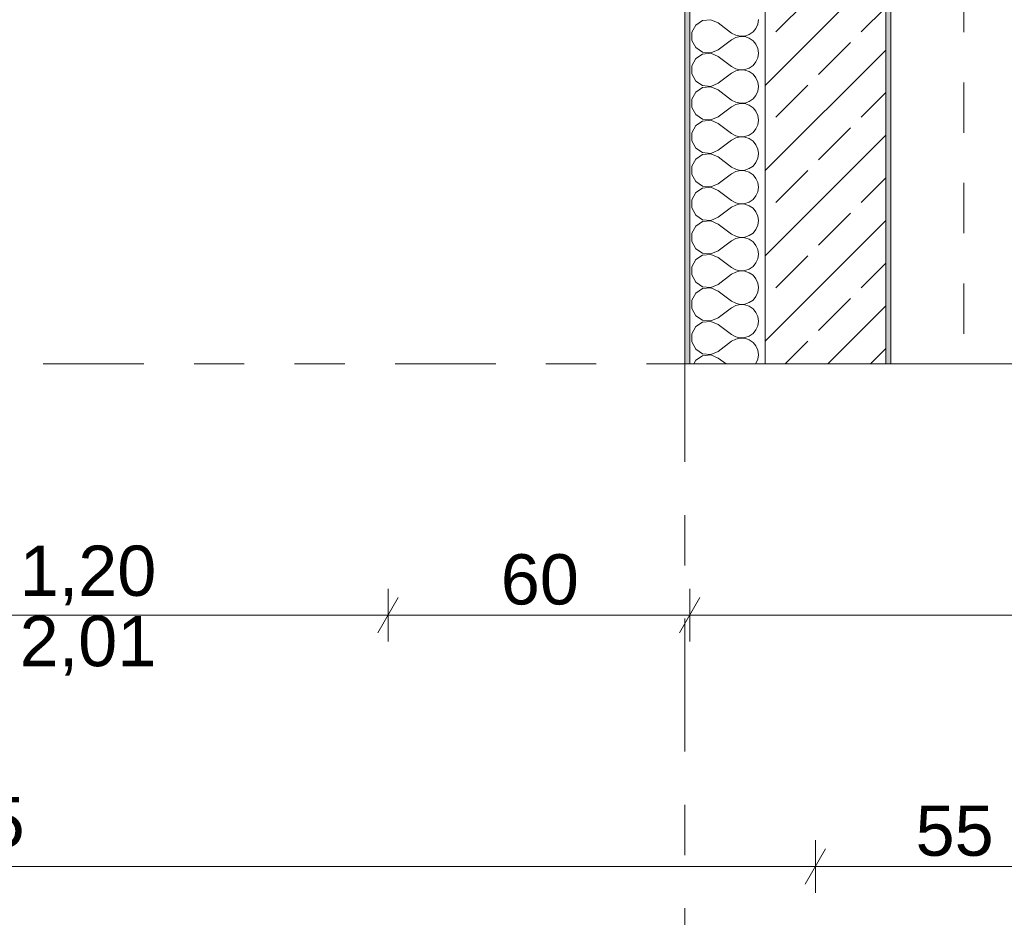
# Model space of a CAD drawing. Header units: metres. Extents: x -3.6 to 84.5, y -11 to 16.8.
# Tile 399 of 656: x 42.4 to 44.4, y -9.2 to -7.4. Entities that reach past the tile are written whole.
import ezdxf

# ---------------------------------------------------------------- set-up
doc = ezdxf.new("R2010")
doc.units = ezdxf.units.M
doc.header["$MEASUREMENT"] = 0
for name, pattern in [('+Baulinie', [0.37, 0.2, -0.05, 0.01, -0.05, 0.01, -0.05]), ('Strichlinie doppelt', [0.546806, 0.264583, -0.105833, 0.070556, -0.105833]), ('Untersicht', [0.1, 0.075, -0.025]), ('Wipeout_Contour', [1, 0, -1])]:
    doc.linetypes.add(name, pattern=pattern)
for name, color, linetype in [('152 - Bemaßung_ Beschriftung.Ausbau', 7, 'Continuous'), ('301 - Elemente.Linie', 7, 'Continuous'), ('451 - Universal.Achsen Raster', 7, 'Continuous'), ('603 - Struktur.Bodenplatte_ Decke Roh', 7, 'Continuous'), ('604 - Struktur.Wand Aussen', 7, 'Continuous')]:
    doc.layers.add(name, color=color, linetype=linetype)
doc.styles.add('ERSTELLTER_STIL_2', font='txt')
doc.dimstyles.new('ERSTELLTER_STIL__3', dxfattribs={"dimtxt": 0.1, "dimasz": 0.0532, "dimexe": 0.18, "dimexo": 0.0625, "dimgap": 0, "dimtad": 1, "dimtih": 1, "dimtoh": 1, "dimzin": 0, "dimdsep": 46, "dimtxsty": 'ERSTELLTER_STIL_2', "dimblk": 'ARROWHEAD_2', "dimblk1": 'ARROWHEAD_2', "dimblk2": 'ARROWHEAD_2', "dimcen": 0.09, "dimse1": 1, "dimse2": 1, "dimclrd": 7, "dimclre": 7, "dimclrt": 7, "dimazin": 0, "dimtfac": 1, "dimtdec": 4, "dimtmove": 0, "dimatfit": 3, "dimfxl": 1, "dimtolj": 1, "dimtzin": 0, "dimarcsym": 0})
doc.dimstyles.new('ERSTELLTER_STIL__4', dxfattribs={"dimtxt": 0.1, "dimasz": 0.0532, "dimexe": 0.18, "dimexo": 0.0625, "dimgap": 0, "dimtad": 1, "dimtih": 1, "dimtoh": 1, "dimzin": 0, "dimdsep": 46, "dimtxsty": 'ERSTELLTER_STIL_2', "dimblk": 'ARROWHEAD_2', "dimblk1": 'ARROWHEAD_2', "dimblk2": 'ARROWHEAD_2', "dimcen": 0.09, "dimse1": 1, "dimse2": 1, "dimclrd": 7, "dimclre": 7, "dimclrt": 7, "dimazin": 0, "dimtfac": 1, "dimtdec": 4, "dimtmove": 2, "dimatfit": 3, "dimfxl": 1, "dimtolj": 1, "dimtzin": 0, "dimarcsym": 0})

# ---------------------------------------------------------------- blocks, each defined once
blk = doc.blocks.new('*X221')
at = {"layer": '604 - Struktur.Wand Aussen', "color": 7, "linetype": 'Continuous', "lineweight": 5}
for p, q in [((43.7655, -7.4019), (43.752, -7.4109)), ((43.7817, -7.4004), (43.7655, -7.4019)), ((43.7967, -7.4067), (43.7817, -7.4004)), ((43.8754, -7.4091), (43.8767, -7.4)), ((43.752, -7.4109), (43.7443, -7.4252)), ((43.7967, -7.4067), (43.8233, -7.4267)), ((43.8658, -7.4246), (43.8717, -7.4175)), ((43.8717, -7.4175), (43.8754, -7.4091)), ((43.7443, -7.4252), (43.7443, -7.4414)), ((43.7443, -7.4414), (43.752, -7.4558)), ((43.7967, -7.46), (43.8233, -7.44)), ((43.8233, -7.4267), (43.8314, -7.4311)), ((43.8314, -7.4355), (43.8233, -7.44)), ((43.8314, -7.4311), (43.8403, -7.4332)), ((43.8403, -7.4335), (43.8314, -7.4355)), ((43.8403, -7.4332), (43.8495, -7.4327)), ((43.8495, -7.4339), (43.8403, -7.4335)), ((43.8495, -7.4327), (43.8582, -7.4298)), ((43.8582, -7.4368), (43.8495, -7.4339)), ((43.8582, -7.4298), (43.8658, -7.4246)), ((43.8658, -7.4421), (43.8582, -7.4368)), ((43.8717, -7.4491), (43.8658, -7.4421)), ((43.752, -7.4558), (43.7655, -7.4647)), ((43.7817, -7.4663), (43.7967, -7.46)), ((43.8754, -7.4575), (43.8717, -7.4491)), ((43.8767, -7.4667), (43.8754, -7.4575)), ((43.752, -7.4776), (43.7443, -7.4919)), ((43.7655, -7.4686), (43.752, -7.4776)), ((43.7655, -7.4647), (43.7817, -7.4663)), ((43.7817, -7.467), (43.7655, -7.4686)), ((43.7967, -7.4733), (43.7817, -7.467)), ((43.7967, -7.4733), (43.8233, -7.4933)), ((43.8717, -7.4842), (43.8754, -7.4758)), ((43.8754, -7.4758), (43.8767, -7.4667)), ((43.7443, -7.4919), (43.7443, -7.5081)), ((43.8233, -7.4933), (43.8314, -7.4978)), ((43.8314, -7.4978), (43.8403, -7.4999)), ((43.8403, -7.5001), (43.8314, -7.5022)), ((43.8403, -7.4999), (43.8495, -7.4994)), ((43.8495, -7.5006), (43.8403, -7.5001)), ((43.8495, -7.4994), (43.8582, -7.4965)), ((43.8582, -7.5035), (43.8495, -7.5006)), ((43.8582, -7.4965), (43.8658, -7.4913)), ((43.8658, -7.4913), (43.8717, -7.4842)), ((43.7443, -7.5081), (43.752, -7.5224)), ((43.7967, -7.5267), (43.8233, -7.5067)), ((43.8314, -7.5022), (43.8233, -7.5067)), ((43.8658, -7.5087), (43.8582, -7.5035)), ((43.8717, -7.5158), (43.8658, -7.5087)), ((43.8754, -7.5242), (43.8717, -7.5158)), ((43.752, -7.5224), (43.7655, -7.5314)), ((43.7655, -7.5352), (43.752, -7.5442)), ((43.7655, -7.5314), (43.7817, -7.5329)), ((43.7817, -7.5337), (43.7655, -7.5352)), ((43.7817, -7.5329), (43.7967, -7.5267)), ((43.7967, -7.54), (43.7817, -7.5337)), ((43.7967, -7.54), (43.8233, -7.56)), ((43.8767, -7.5333), (43.8754, -7.5242)), ((43.8754, -7.5424), (43.8767, -7.5333)), ((43.752, -7.5442), (43.7443, -7.5585)), ((43.7443, -7.5585), (43.7443, -7.5748)), ((43.8233, -7.56), (43.8314, -7.5644)), ((43.8582, -7.5631), (43.8658, -7.5579)), ((43.8658, -7.5579), (43.8717, -7.5508)), ((43.8717, -7.5508), (43.8754, -7.5424)), ((43.7443, -7.5748), (43.752, -7.5891)), ((43.7967, -7.5933), (43.8233, -7.5733)), ((43.8314, -7.5689), (43.8233, -7.5733)), ((43.8314, -7.5644), (43.8403, -7.5665)), ((43.8403, -7.5668), (43.8314, -7.5689)), ((43.8403, -7.5665), (43.8495, -7.5661)), ((43.8495, -7.5672), (43.8403, -7.5668)), ((43.8495, -7.5661), (43.8582, -7.5631)), ((43.8582, -7.5702), (43.8495, -7.5672)), ((43.8658, -7.5754), (43.8582, -7.5702)), ((43.8717, -7.5825), (43.8658, -7.5754)), ((43.752, -7.5891), (43.7655, -7.5981)), ((43.7655, -7.5981), (43.7817, -7.5996)), ((43.7817, -7.5996), (43.7967, -7.5933)), ((43.8754, -7.5909), (43.8717, -7.5825)), ((43.8767, -7.6), (43.8754, -7.5909)), ((43.752, -7.6109), (43.7443, -7.6252)), ((43.7655, -7.6019), (43.752, -7.6109)), ((43.7817, -7.6004), (43.7655, -7.6019)), ((43.7967, -7.6067), (43.7817, -7.6004)), ((43.7967, -7.6067), (43.8233, -7.6267)), ((43.8658, -7.6246), (43.8717, -7.6175)), ((43.8717, -7.6175), (43.8754, -7.6091)), ((43.8754, -7.6091), (43.8767, -7.6)), ((43.7443, -7.6252), (43.7443, -7.6414)), ((43.8233, -7.6267), (43.8314, -7.6311)), ((43.8314, -7.6355), (43.8233, -7.64)), ((43.8314, -7.6311), (43.8403, -7.6332)), ((43.8403, -7.6335), (43.8314, -7.6355)), ((43.8403, -7.6332), (43.8495, -7.6327)), ((43.8495, -7.6339), (43.8403, -7.6335)), ((43.8495, -7.6327), (43.8582, -7.6298)), ((43.8582, -7.6368), (43.8495, -7.6339)), ((43.8582, -7.6298), (43.8658, -7.6246)), ((43.8658, -7.6421), (43.8582, -7.6368)), ((43.7443, -7.6414), (43.752, -7.6558)), ((43.752, -7.6558), (43.7655, -7.6647)), ((43.7967, -7.66), (43.8233, -7.64)), ((43.8717, -7.6491), (43.8658, -7.6421)), ((43.8754, -7.6575), (43.8717, -7.6491)), ((43.8767, -7.6667), (43.8754, -7.6575)), ((43.7655, -7.6686), (43.752, -7.6776)), ((43.7655, -7.6647), (43.7817, -7.6663)), ((43.7817, -7.667), (43.7655, -7.6686)), ((43.7817, -7.6663), (43.7967, -7.66)), ((43.7967, -7.6733), (43.7817, -7.667)), ((43.7967, -7.6733), (43.8233, -7.6933)), ((43.8717, -7.6842), (43.8754, -7.6758)), ((43.8754, -7.6758), (43.8767, -7.6667)), ((43.752, -7.6776), (43.7443, -7.6919)), ((43.7443, -7.6919), (43.7443, -7.7081)), ((43.8233, -7.6933), (43.8314, -7.6978)), ((43.8495, -7.6994), (43.8582, -7.6965)), ((43.8582, -7.6965), (43.8658, -7.6913)), ((43.8658, -7.6913), (43.8717, -7.6842)), ((43.7443, -7.7081), (43.752, -7.7224)), ((43.7967, -7.7267), (43.8233, -7.7067)), ((43.8314, -7.7022), (43.8233, -7.7067)), ((43.8314, -7.6978), (43.8403, -7.6999)), ((43.8403, -7.7001), (43.8314, -7.7022)), ((43.8403, -7.6999), (43.8495, -7.6994)), ((43.8495, -7.7006), (43.8403, -7.7001)), ((43.8582, -7.7035), (43.8495, -7.7006)), ((43.8658, -7.7087), (43.8582, -7.7035)), ((43.8717, -7.7158), (43.8658, -7.7087)), ((43.8754, -7.7242), (43.8717, -7.7158)), ((43.752, -7.7224), (43.7655, -7.7314)), ((43.7655, -7.7352), (43.752, -7.7442)), ((43.7655, -7.7314), (43.7817, -7.7329)), ((43.7817, -7.7337), (43.7655, -7.7352)), ((43.7817, -7.7329), (43.7967, -7.7267)), ((43.7967, -7.74), (43.7817, -7.7337)), ((43.8767, -7.7333), (43.8754, -7.7242)), ((43.8754, -7.7424), (43.8767, -7.7333)), ((43.752, -7.7442), (43.7443, -7.7585)), ((43.7967, -7.74), (43.8233, -7.76)), ((43.8658, -7.7579), (43.8717, -7.7508)), ((43.8717, -7.7508), (43.8754, -7.7424)), ((43.7443, -7.7585), (43.7443, -7.7748)), ((43.7443, -7.7748), (43.752, -7.7891)), ((43.7967, -7.7933), (43.8233, -7.7733)), ((43.8233, -7.76), (43.8314, -7.7644)), ((43.8314, -7.7689), (43.8233, -7.7733)), ((43.8314, -7.7644), (43.8403, -7.7665)), ((43.8403, -7.7668), (43.8314, -7.7689)), ((43.8403, -7.7665), (43.8495, -7.7661)), ((43.8495, -7.7672), (43.8403, -7.7668)), ((43.8495, -7.7661), (43.8582, -7.7631)), ((43.8582, -7.7702), (43.8495, -7.7672)), ((43.8582, -7.7631), (43.8658, -7.7579)), ((43.8658, -7.7754), (43.8582, -7.7702)), ((43.8717, -7.7825), (43.8658, -7.7754)), ((43.752, -7.7891), (43.7655, -7.7981)), ((43.7817, -7.7996), (43.7967, -7.7933)), ((43.8754, -7.7909), (43.8717, -7.7825)), ((43.8767, -7.8), (43.8754, -7.7909)), ((43.752, -7.8109), (43.7443, -7.8252)), ((43.7655, -7.8019), (43.752, -7.8109)), ((43.7655, -7.7981), (43.7817, -7.7996)), ((43.7817, -7.8004), (43.7655, -7.8019)), ((43.7967, -7.8067), (43.7817, -7.8004)), ((43.7967, -7.8067), (43.8233, -7.8267)), ((43.8717, -7.8175), (43.8754, -7.8091)), ((43.8754, -7.8091), (43.8767, -7.8)), ((43.7443, -7.8252), (43.7443, -7.8414)), ((43.8233, -7.8267), (43.8314, -7.8311)), ((43.8314, -7.8311), (43.8403, -7.8332)), ((43.8403, -7.8335), (43.8314, -7.8355)), ((43.8403, -7.8332), (43.8495, -7.8327)), ((43.8495, -7.8339), (43.8403, -7.8335)), ((43.8495, -7.8327), (43.8582, -7.8298)), ((43.8582, -7.8368), (43.8495, -7.8339)), ((43.8582, -7.8298), (43.8658, -7.8246)), ((43.8658, -7.8246), (43.8717, -7.8175)), ((43.7443, -7.8414), (43.752, -7.8558)), ((43.7967, -7.86), (43.8233, -7.84)), ((43.8314, -7.8355), (43.8233, -7.84)), ((43.8658, -7.8421), (43.8582, -7.8368)), ((43.8717, -7.8491), (43.8658, -7.8421)), ((43.8754, -7.8575), (43.8717, -7.8491)), ((43.752, -7.8558), (43.7655, -7.8647)), ((43.7655, -7.8686), (43.752, -7.8776)), ((43.7655, -7.8647), (43.7817, -7.8663)), ((43.7817, -7.867), (43.7655, -7.8686)), ((43.7817, -7.8663), (43.7967, -7.86)), ((43.7967, -7.8733), (43.7817, -7.867)), ((43.7967, -7.8733), (43.8233, -7.8933)), ((43.8767, -7.8667), (43.8754, -7.8575)), ((43.8754, -7.8758), (43.8767, -7.8667)), ((43.752, -7.8776), (43.7443, -7.8919)), ((43.7443, -7.8919), (43.7443, -7.9081)), ((43.8582, -7.8965), (43.8658, -7.8913)), ((43.8658, -7.8913), (43.8717, -7.8842)), ((43.8717, -7.8842), (43.8754, -7.8758)), ((43.7443, -7.9081), (43.752, -7.9224)), ((43.7967, -7.9267), (43.8233, -7.9067)), ((43.8233, -7.8933), (43.8314, -7.8978)), ((43.8314, -7.9022), (43.8233, -7.9067)), ((43.8314, -7.8978), (43.8403, -7.8999)), ((43.8403, -7.9001), (43.8314, -7.9022)), ((43.8403, -7.8999), (43.8495, -7.8994)), ((43.8495, -7.9006), (43.8403, -7.9001)), ((43.8495, -7.8994), (43.8582, -7.8965)), ((43.8582, -7.9035), (43.8495, -7.9006)), ((43.8658, -7.9087), (43.8582, -7.9035)), ((43.8717, -7.9158), (43.8658, -7.9087)), ((43.752, -7.9224), (43.7655, -7.9314)), ((43.7655, -7.9314), (43.7817, -7.9329)), ((43.7817, -7.9329), (43.7967, -7.9267)), ((43.8754, -7.9242), (43.8717, -7.9158)), ((43.8767, -7.9333), (43.8754, -7.9242)), ((43.752, -7.9442), (43.7443, -7.9585)), ((43.7655, -7.9352), (43.752, -7.9442)), ((43.7817, -7.9337), (43.7655, -7.9352)), ((43.7967, -7.94), (43.7817, -7.9337)), ((43.7967, -7.94), (43.8233, -7.96)), ((43.8658, -7.9579), (43.8717, -7.9508)), ((43.8717, -7.9508), (43.8754, -7.9424)), ((43.8754, -7.9424), (43.8767, -7.9333)), ((43.7443, -7.9585), (43.7443, -7.9748)), ((43.8233, -7.96), (43.8314, -7.9644)), ((43.8314, -7.9689), (43.8233, -7.9733)), ((43.8314, -7.9644), (43.8403, -7.9665)), ((43.8403, -7.9668), (43.8314, -7.9689)), ((43.8403, -7.9665), (43.8495, -7.9661)), ((43.8495, -7.9672), (43.8403, -7.9668)), ((43.8495, -7.9661), (43.8582, -7.9631)), ((43.8582, -7.9702), (43.8495, -7.9672)), ((43.8582, -7.9631), (43.8658, -7.9579)), ((43.8658, -7.9754), (43.8582, -7.9702)), ((43.7443, -7.9748), (43.752, -7.9891)), ((43.752, -7.9891), (43.7655, -7.9981)), ((43.7967, -7.9933), (43.8233, -7.9733)), ((43.8717, -7.9825), (43.8658, -7.9754)), ((43.8754, -7.9909), (43.8717, -7.9825)), ((43.8767, -8), (43.8754, -7.9909)), ((43.7655, -8.0019), (43.752, -8.0109)), ((43.7655, -7.9981), (43.7817, -7.9996)), ((43.7817, -8.0004), (43.7655, -8.0019)), ((43.7817, -7.9996), (43.7967, -7.9933)), ((43.7967, -8.0067), (43.7817, -8.0004)), ((43.7967, -8.0067), (43.8233, -8.0267)), ((43.8717, -8.0175), (43.8754, -8.0091)), ((43.8754, -8.0091), (43.8767, -8)), ((43.752, -8.0109), (43.7443, -8.0252)), ((43.7443, -8.0252), (43.7443, -8.0414)), ((43.8233, -8.0267), (43.8314, -8.0311)), ((43.8495, -8.0327), (43.8582, -8.0298)), ((43.8582, -8.0298), (43.8658, -8.0246)), ((43.8658, -8.0246), (43.8717, -8.0175)), ((43.7443, -8.0414), (43.752, -8.0558)), ((43.7967, -8.06), (43.8233, -8.04)), ((43.8314, -8.0355), (43.8233, -8.04)), ((43.8314, -8.0311), (43.8403, -8.0332)), ((43.8403, -8.0335), (43.8314, -8.0355)), ((43.8403, -8.0332), (43.8495, -8.0327)), ((43.8495, -8.0339), (43.8403, -8.0335)), ((43.8582, -8.0368), (43.8495, -8.0339)), ((43.8658, -8.0421), (43.8582, -8.0368)), ((43.8717, -8.0491), (43.8658, -8.0421)), ((43.8754, -8.0575), (43.8717, -8.0491)), ((43.752, -8.0558), (43.7655, -8.0647)), ((43.7655, -8.0686), (43.752, -8.0776)), ((43.7655, -8.0647), (43.7817, -8.0663)), ((43.7817, -8.067), (43.7655, -8.0686)), ((43.7817, -8.0663), (43.7967, -8.06)), ((43.7967, -8.0733), (43.7817, -8.067)), ((43.8767, -8.0667), (43.8754, -8.0575)), ((43.8754, -8.0758), (43.8767, -8.0667)), ((43.752, -8.0776), (43.748, -8.085)), ((43.7967, -8.0733), (43.8122, -8.085)), ((43.871, -8.085), (43.8717, -8.0842)), ((43.8717, -8.0842), (43.8754, -8.0758))]:
    blk.add_line(p, q, dxfattribs=at)
blk = doc.blocks.new('*D270')
at = {"layer": '152 - Bemaßung_ Beschriftung.Ausbau', "color": 7, "linetype": 'Continuous', "lineweight": 5}
for p, q in [((41.94, -8.6375), (41.94, -8.5325)), ((41.9602, -8.55), (41.9198, -8.62)), ((43.1602, -8.55), (43.1198, -8.62)), ((40.74, -8.585), (41.94, -8.585)), ((41.94, -8.585), (43.14, -8.585))]:
    blk.add_line(p, q, dxfattribs=at)
at = {"layer": '152 - Bemaßung_ Beschriftung.Ausbau', "color": 7, "lineweight": 5, "char_height": 0.1, "attachment_point": 7, "style": 'ERSTELLTER_STIL_2'}
for s, insert in [('\\A1;{\\pql;\\fArial|b0|i0|c0|p38;1,20}', (42.407, -8.565)), ('\\A1;{\\pql;\\fArial|b0|i0|c0|p38;2,01}', (42.407, -8.705))]:
    blk.add_mtext(s, dxfattribs=dict(at, insert=insert))
blk = doc.blocks.new('ARROWHEAD_2')
at = {"color": 0, "linetype": 'Continuous', "lineweight": 0}
for p, q in [((-0.378, -0.655), (0.378, 0.655)), ((0, 0), (-1, 0))]:
    blk.add_line(p, q, dxfattribs=at)
blk = doc.blocks.new('*D271')
at = {"layer": '152 - Bemaßung_ Beschriftung.Ausbau', "color": 7, "linetype": 'Continuous', "lineweight": 5}
for p, q in [((43.14, -8.6375), (43.14, -8.5325)), ((43.1602, -8.55), (43.1198, -8.62)), ((43.7602, -8.55), (43.7198, -8.62)), ((41.94, -8.585), (43.14, -8.585)), ((43.14, -8.585), (43.74, -8.585))]:
    blk.add_line(p, q, dxfattribs=at)
at = {"layer": '152 - Bemaßung_ Beschriftung.Ausbau', "color": 7, "lineweight": 5, "insert": (43.3641, -8.565), "char_height": 0.1, "attachment_point": 7, "style": 'ERSTELLTER_STIL_2'}
blk.add_mtext('\\A1;{\\pql;\\fArial|b0|i0|c0|p38;60}', dxfattribs=at)
blk = doc.blocks.new('*D272')
at = {"layer": '152 - Bemaßung_ Beschriftung.Ausbau', "color": 7, "linetype": 'Continuous', "lineweight": 5}
for p, q in [((43.74, -8.6375), (43.74, -8.5325)), ((43.7602, -8.55), (43.7198, -8.62)), ((55.2302, -8.55), (55.1898, -8.62)), ((43.14, -8.585), (43.74, -8.585)), ((43.74, -8.585), (55.21, -8.585))]:
    blk.add_line(p, q, dxfattribs=at)
at = {"layer": '152 - Bemaßung_ Beschriftung.Ausbau', "color": 7, "lineweight": 5, "insert": (49.3091, -8.565), "char_height": 0.1, "attachment_point": 7, "style": 'ERSTELLTER_STIL_2'}
blk.add_mtext('\\A1;{\\pql;\\fArial|b0|i0|c0|p38;11,47}', dxfattribs=at)
blk = doc.blocks.new('*D273')
at = {"layer": '152 - Bemaßung_ Beschriftung.Ausbau', "color": 7, "linetype": 'Continuous', "lineweight": 5}
for p, q in [((55.21, -8.6375), (55.21, -8.5325)), ((55.2302, -8.55), (55.1898, -8.62)), ((55.5252, -8.55), (55.4848, -8.62)), ((43.74, -8.585), (55.21, -8.585)), ((55.21, -8.585), (55.505, -8.585))]:
    blk.add_line(p, q, dxfattribs=at)
at = {"layer": '152 - Bemaßung_ Beschriftung.Ausbau', "color": 7, "lineweight": 5, "insert": (55.2566, -8.5666), "char_height": 0.1, "attachment_point": 7, "style": 'ERSTELLTER_STIL_2'}
blk.add_mtext('\\A1;{\\pql;\\fArial|b0|i0|c0|p38;29\\fArial|b0|i0|c0|p38;\\A1{\\H.66x;\\S5^  ;}}', dxfattribs=at)
blk = doc.blocks.new('*D292')
at = {"layer": '152 - Bemaßung_ Beschriftung.Ausbau', "color": 7, "linetype": 'Continuous', "lineweight": 5}
for p, q in [((40.44, -9.1375), (40.44, -9.0325)), ((40.4602, -9.05), (40.4198, -9.12)), ((44.0102, -9.05), (43.9698, -9.12)), ((40.365, -9.085), (40.44, -9.085)), ((40.44, -9.085), (43.99, -9.085))]:
    blk.add_line(p, q, dxfattribs=at)
at = {"layer": '152 - Bemaßung_ Beschriftung.Ausbau', "color": 7, "lineweight": 5, "char_height": 0.1, "attachment_point": 7, "style": 'ERSTELLTER_STIL_2'}
for s, insert in [('\\A1;{\\pql;\\fArial|b0|i0|c0|p38;7\\fArial|b0|i0|c0|p38;\\A1{\\H.66x;\\S5^  ;}}', (40.4603, -9.0661)), ('\\A1;{\\pql;\\fArial|b0|i0|c0|p38;3,55}', (42.145, -9.065))]:
    blk.add_mtext(s, dxfattribs=dict(at, insert=insert))
blk = doc.blocks.new('*D293')
at = {"layer": '152 - Bemaßung_ Beschriftung.Ausbau', "color": 7, "linetype": 'Continuous', "lineweight": 5}
for p, q in [((43.99, -9.1375), (43.99, -9.0325)), ((44.0102, -9.05), (43.9698, -9.12)), ((44.5602, -9.05), (44.5198, -9.12)), ((40.44, -9.085), (43.99, -9.085)), ((43.99, -9.085), (44.54, -9.085))]:
    blk.add_line(p, q, dxfattribs=at)
at = {"layer": '152 - Bemaßung_ Beschriftung.Ausbau', "color": 7, "lineweight": 5, "insert": (44.1891, -9.065), "char_height": 0.1, "attachment_point": 7, "style": 'ERSTELLTER_STIL_2'}
blk.add_mtext('\\A1;{\\pql;\\fArial|b0|i0|c0|p38;55}', dxfattribs=at)
blk = doc.blocks.new('*D294')
at = {"layer": '152 - Bemaßung_ Beschriftung.Ausbau', "color": 7, "linetype": 'Continuous', "lineweight": 5}
for p, q in [((44.54, -9.1375), (44.54, -9.0325)), ((44.5602, -9.05), (44.5198, -9.12)), ((44.8102, -9.05), (44.7698, -9.12)), ((43.99, -9.085), (44.54, -9.085)), ((44.54, -9.085), (44.79, -9.085))]:
    blk.add_line(p, q, dxfattribs=at)
at = {"layer": '152 - Bemaßung_ Beschriftung.Ausbau', "color": 7, "lineweight": 5, "insert": (44.5891, -9.065), "char_height": 0.1, "attachment_point": 7, "style": 'ERSTELLTER_STIL_2'}
blk.add_mtext('\\A1;{\\pql;\\fArial|b0|i0|c0|p38;25}', dxfattribs=at)
blk = doc.blocks.new('*D480')
at = {"layer": '152 - Bemaßung_ Beschriftung.Ausbau', "color": 7, "linetype": 'Continuous', "lineweight": 5}
for p, q in [((-0.165, -10.1375), (-0.165, -10.0325)), ((-0.1448, -10.05), (-0.1852, -10.12)), ((43.7602, -10.05), (43.7198, -10.12)), ((-0.1992, -10.085), (-0.165, -10.085)), ((-0.165, -10.085), (43.74, -10.085))]:
    blk.add_line(p, q, dxfattribs=at)
at = {"layer": '152 - Bemaßung_ Beschriftung.Ausbau', "color": 7, "lineweight": 5, "char_height": 0.1, "attachment_point": 7, "style": 'ERSTELLTER_STIL_2'}
for s, insert in [('\\A1;{\\pql;\\fArial|b0|i0|c0|p38;43,90\\fArial|b0|i0|c0|p38;\\A1{\\H.66x;\\S5^  ;}}', (21.5156, -10.0844)), ('\\A1;{\\pql;\\fArial|b0|i0|c0|p38;15}', (43.568, -10.065))]:
    blk.add_mtext(s, dxfattribs=dict(at, insert=insert))
blk = doc.blocks.new('*D481')
at = {"layer": '152 - Bemaßung_ Beschriftung.Ausbau', "color": 7, "linetype": 'Continuous', "lineweight": 5}
for p, q in [((43.74, -10.1375), (43.74, -10.0325)), ((43.7602, -10.05), (43.7198, -10.12)), ((43.9102, -10.05), (43.8698, -10.12)), ((-0.165, -10.085), (43.74, -10.085)), ((43.74, -10.085), (43.89, -10.085))]:
    blk.add_line(p, q, dxfattribs=at)
blk = doc.blocks.new('*D482')
at = {"layer": '152 - Bemaßung_ Beschriftung.Ausbau', "color": 7, "linetype": 'Continuous', "lineweight": 5}
for p, q in [((43.89, -10.1375), (43.89, -10.0325)), ((43.9102, -10.05), (43.8698, -10.12)), ((44.1502, -10.05), (44.1098, -10.12)), ((43.74, -10.085), (43.89, -10.085)), ((43.89, -10.085), (44.13, -10.085))]:
    blk.add_line(p, q, dxfattribs=at)
at = {"layer": '152 - Bemaßung_ Beschriftung.Ausbau', "color": 7, "lineweight": 5, "insert": (43.9341, -10.065), "char_height": 0.1, "attachment_point": 7, "style": 'ERSTELLTER_STIL_2'}
blk.add_mtext('\\A1;{\\pql;\\fArial|b0|i0|c0|p38;24}', dxfattribs=at)
blk = doc.blocks.new('*D483')
at = {"layer": '152 - Bemaßung_ Beschriftung.Ausbau', "color": 7, "linetype": 'Continuous', "lineweight": 5}
for p, q in [((44.13, -10.1375), (44.13, -10.0325)), ((44.1502, -10.05), (44.1098, -10.12)), ((52.1302, -10.05), (52.0898, -10.12)), ((43.89, -10.085), (44.13, -10.085)), ((44.13, -10.085), (52.11, -10.085))]:
    blk.add_line(p, q, dxfattribs=at)
at = {"layer": '152 - Bemaßung_ Beschriftung.Ausbau', "color": 7, "lineweight": 5, "char_height": 0.1, "attachment_point": 7, "style": 'ERSTELLTER_STIL_2'}
for s, insert in [('\\A1;{\\pql;\\fArial|b0|i0|c0|p38;7,98}', (47.987, -10.065)), ('\\A1;{\\pql;\\fArial|b0|i0|c0|p38;14}', (52.1028, -10.0755))]:
    blk.add_mtext(s, dxfattribs=dict(at, insert=insert))
blk = doc.blocks.new('*D484')
at = {"layer": '152 - Bemaßung_ Beschriftung.Ausbau', "color": 7, "linetype": 'Continuous', "lineweight": 5}
for p, q in [((52.11, -10.1375), (52.11, -10.0325)), ((52.1302, -10.05), (52.0898, -10.12)), ((52.2702, -10.05), (52.2298, -10.12)), ((44.13, -10.085), (52.11, -10.085)), ((52.11, -10.085), (52.25, -10.085))]:
    blk.add_line(p, q, dxfattribs=at)
blk = doc.blocks.new('*D516')
at = {"layer": '152 - Bemaßung_ Beschriftung.Ausbau', "color": 7, "linetype": 'Continuous', "lineweight": 5}
for p, q in [((40.28, -9.6375), (40.28, -9.5325)), ((40.3002, -9.55), (40.2598, -9.62)), ((43.6002, -9.55), (43.5598, -9.62)), ((39.98, -9.585), (40.28, -9.585)), ((40.28, -9.585), (43.58, -9.585))]:
    blk.add_line(p, q, dxfattribs=at)
at = {"layer": '152 - Bemaßung_ Beschriftung.Ausbau', "color": 7, "lineweight": 5, "insert": (41.797, -9.565), "char_height": 0.1, "attachment_point": 7, "style": 'ERSTELLTER_STIL_2'}
blk.add_mtext('\\A1;{\\pql;\\fArial|b0|i0|c0|p38;3,30}', dxfattribs=at)
blk = doc.blocks.new('*D517')
at = {"layer": '152 - Bemaßung_ Beschriftung.Ausbau', "color": 7, "linetype": 'Continuous', "lineweight": 5}
for p, q in [((43.58, -9.6375), (43.58, -9.5325)), ((43.6002, -9.55), (43.5598, -9.62)), ((43.9002, -9.55), (43.8598, -9.62)), ((40.28, -9.585), (43.58, -9.585)), ((43.58, -9.585), (43.88, -9.585))]:
    blk.add_line(p, q, dxfattribs=at)
at = {"layer": '152 - Bemaßung_ Beschriftung.Ausbau', "color": 7, "lineweight": 5, "insert": (43.6541, -9.565), "char_height": 0.1, "attachment_point": 7, "style": 'ERSTELLTER_STIL_2'}
blk.add_mtext('\\A1;{\\pql;\\fArial|b0|i0|c0|p38;30}', dxfattribs=at)
blk = doc.blocks.new('*D518')
at = {"layer": '152 - Bemaßung_ Beschriftung.Ausbau', "color": 7, "linetype": 'Continuous', "lineweight": 5}
for p, q in [((43.88, -9.6375), (43.88, -9.5325)), ((43.9002, -9.55), (43.8598, -9.62)), ((47.2002, -9.55), (47.1598, -9.62)), ((43.58, -9.585), (43.88, -9.585)), ((43.88, -9.585), (47.18, -9.585))]:
    blk.add_line(p, q, dxfattribs=at)
at = {"layer": '152 - Bemaßung_ Beschriftung.Ausbau', "color": 7, "lineweight": 5, "insert": (45.397, -9.565), "char_height": 0.1, "attachment_point": 7, "style": 'ERSTELLTER_STIL_2'}
blk.add_mtext('\\A1;{\\pql;\\fArial|b0|i0|c0|p38;3,30}', dxfattribs=at)
blk = doc.blocks.new('*D519')
at = {"layer": '152 - Bemaßung_ Beschriftung.Ausbau', "color": 7, "linetype": 'Continuous', "lineweight": 5}
for p, q in [((47.18, -9.6375), (47.18, -9.5325)), ((47.2002, -9.55), (47.1598, -9.62)), ((47.5002, -9.55), (47.4598, -9.62)), ((43.88, -9.585), (47.18, -9.585)), ((47.18, -9.585), (47.48, -9.585))]:
    blk.add_line(p, q, dxfattribs=at)
at = {"layer": '152 - Bemaßung_ Beschriftung.Ausbau', "color": 7, "lineweight": 5, "insert": (47.2541, -9.565), "char_height": 0.1, "attachment_point": 7, "style": 'ERSTELLTER_STIL_2'}
blk.add_mtext('\\A1;{\\pql;\\fArial|b0|i0|c0|p38;30}', dxfattribs=at)
blk = doc.blocks.new('*D633')
at = {"layer": '152 - Bemaßung_ Beschriftung.Ausbau', "color": 7, "linetype": 'Continuous', "lineweight": 5}
for p, q in [((43.74, -0.7175), (43.74, -0.6125)), ((43.89, -0.7175), (43.89, -0.6125)), ((43.7602, -0.63), (43.7198, -0.7)), ((43.9102, -0.63), (43.8698, -0.7)), ((43.7058, -0.665), (43.74, -0.665)), ((43.74, -0.665), (43.89, -0.665))]:
    blk.add_line(p, q, dxfattribs=at)
at = {"layer": '152 - Bemaßung_ Beschriftung.Ausbau', "color": 7, "lineweight": 5, "insert": (43.568, -0.645), "char_height": 0.1, "attachment_point": 7, "style": 'ERSTELLTER_STIL_2'}
blk.add_mtext('\\A1;{\\pql;\\fArial|b0|i0|c0|p38;15}', dxfattribs=at)
blk = doc.blocks.new('*D634')
at = {"layer": '152 - Bemaßung_ Beschriftung.Ausbau', "color": 7, "linetype": 'Continuous', "lineweight": 5}
for p, q in [((43.89, -0.7175), (43.89, -0.6125)), ((44.13, -0.7175), (44.13, -0.6125)), ((43.9102, -0.63), (43.8698, -0.7)), ((44.1098, -0.7), (44.1502, -0.63)), ((44.1552, -0.63), (44.1148, -0.7)), ((43.89, -0.665), (44.13, -0.665))]:
    blk.add_line(p, q, dxfattribs=at)
at = {"color": 254, "linetype": 'Wipeout_Contour', "lineweight": 0, "ltscale": 176.067771}
blk.add_wipeout([(43.9154, -0.6638), (44.1046, -0.6638), (44.1046, -0.5263), (43.9154, -0.5263)], dxfattribs=at).dxf.layer = '152 - Bemaßung_ Beschriftung.Ausbau'
at = {"layer": '152 - Bemaßung_ Beschriftung.Ausbau', "color": 7, "lineweight": 5, "insert": (43.9341, -0.645), "char_height": 0.1, "attachment_point": 7, "style": 'ERSTELLTER_STIL_2'}
blk.add_mtext('\\A1;{\\pql;\\fArial|b0|i0|c0|p38;24}', dxfattribs=at)
blk = doc.blocks.new('*D635')
at = {"layer": '152 - Bemaßung_ Beschriftung.Ausbau', "color": 7, "linetype": 'Continuous', "lineweight": 5}
for p, q in [((44.13, -0.7175), (44.13, -0.6125)), ((44.135, -0.7175), (44.135, -0.6125)), ((44.1098, -0.7), (44.1502, -0.63)), ((44.1552, -0.63), (44.1148, -0.7)), ((44.13, -0.665), (44.135, -0.665))]:
    blk.add_line(p, q, dxfattribs=at)
blk = doc.blocks.new('*D644')
at = {"layer": '152 - Bemaßung_ Beschriftung.Ausbau', "color": 7, "linetype": 'Continuous', "lineweight": 5}
for p, q in [((-0.165, -10.6375), (-0.165, -10.5325)), ((62.425, -10.6375), (62.425, -10.5325)), ((-0.1448, -10.55), (-0.1852, -10.62)), ((62.4048, -10.62), (62.4452, -10.55)), ((-0.1992, -10.585), (-0.165, -10.585)), ((-0.165, -10.585), (62.425, -10.585)), ((62.425, -10.585), (62.4593, -10.585))]:
    blk.add_line(p, q, dxfattribs=at)
at = {"layer": '152 - Bemaßung_ Beschriftung.Ausbau', "color": 7, "lineweight": 5, "insert": (30.959, -10.565), "char_height": 0.1, "attachment_point": 7, "style": 'ERSTELLTER_STIL_2'}
blk.add_mtext('\\A1;{\\pql;\\fArial|b0|i0|c0|p38;62,59}', dxfattribs=at)

msp = doc.modelspace()

# ---------------------------------------------------------------- hatches: boundary and pattern name
at = {"layer": '604 - Struktur.Wand Aussen', "linetype": 'Continuous', "lineweight": 0, "true_color": 0x000000}
h = msp.add_hatch(dxfattribs=at)
h.set_pattern_fill('Verputz_0001', color=18, style=0, pattern_type=2)
h.set_pattern_definition([(0, (0, 0), (0, 0.08660254), [0, -0.05]), (0, (0.025, 0.0433), (0, 0.08660254), [0, -0.05])])
h.paths.add_polyline_path([(43.73, -3.2), (43.73, -8.085), (43.74, -8.085), (43.74, -3.2)])
h = msp.add_hatch(dxfattribs=at)
h.set_pattern_fill('Beton__Stahlbeton_0001', color=18, style=0, pattern_type=2)
h.set_pattern_definition([(45, (0, 0), (-0.0848528, 0.0848528), []), (45, (-0.04243, 0.04243), (-0.0848528, 0.0848528), [0.09, -0.03])])
h.paths.add_polyline_path([(44.01, -3.23), (43.89, -3.23), (43.89, -8.085), (44.13, -8.085), (44.13, -3.29), (44.08, -3.29), (44.01, -3.29)])
h = msp.add_hatch(dxfattribs=at)
h.set_pattern_fill('Gips_0001', color=18, style=0, pattern_type=2)
h.set_pattern_definition([(45, (0, 0), (-0.01767767, 0.01767767), [0, -0.025])])
h.paths.add_polyline_path([(44.14, -3.29), (44.13, -3.29), (44.13, -8.085), (44.14, -8.085)])

# ---------------------------------------------------------------- linework, layer by layer
at = {"layer": '301 - Elemente.Linie', "color": 7, "linetype": 'Untersicht', "lineweight": 13}
msp.add_line((44.285, -0.525), (44.285, -8.085), dxfattribs=at)
at = {"layer": '301 - Elemente.Linie', "color": 7, "linetype": '+Baulinie', "lineweight": 9}
msp.add_line((42.4539, -8.085), (56.1156, -8.085), dxfattribs=at)
at = {"layer": '451 - Universal.Achsen Raster', "color": 160, "linetype": 'Strichlinie doppelt', "lineweight": 9, "true_color": 0x3232ff}
msp.add_line((43.73, -10.585), (43.73, 16.355), dxfattribs=at)
at = {"layer": '603 - Struktur.Bodenplatte_ Decke Roh', "color": 7, "linetype": 'Continuous', "lineweight": 18, "flags": 128}
msp.add_lwpolyline([(43.89, 0.005), (43.89, -8.085), (55.11, -8.085)], dxfattribs=at)
at = {"layer": '604 - Struktur.Wand Aussen', "color": 7, "linetype": 'Continuous', "lineweight": 5}
msp.add_line((43.74, -3.23), (43.74, -8.085), dxfattribs=at)
at = {"layer": '604 - Struktur.Wand Aussen', "color": 7, "linetype": 'Continuous', "lineweight": 13}
for p, q in [((43.89, -3.23), (43.89, -8.085)), ((44.13, -8.085), (44.13, -3.29))]:
    msp.add_line(p, q, dxfattribs=at)
at = {"layer": '604 - Struktur.Wand Aussen', "color": 7, "linetype": 'Continuous', "lineweight": 5, "flags": 128}
for points in [[(43.73, -3.2), (43.73, -8.085)], [(44.14, -8.085), (44.14, -3.29)], [(43.73, -8.085), (43.74, -8.085)], [(43.74, -8.085), (43.88, -8.085)], [(43.88, -8.085), (43.89, -8.085)], [(44.13, -8.085), (44.14, -8.085)]]:
    msp.add_lwpolyline(points, dxfattribs=at)
at = {"layer": '604 - Struktur.Wand Aussen', "color": 7, "linetype": 'Continuous', "lineweight": 13, "flags": 128}
msp.add_lwpolyline([(43.89, -8.085), (44.13, -8.085)], dxfattribs=at)

# ---------------------------------------------------------------- block references
at = {"layer": '604 - Struktur.Wand Aussen', "color": 7, "lineweight": 18}
msp.add_blockref('*X221', (0, 0), dxfattribs=at)

# ---------------------------------------------------------------- dimensions: what is measured, and where the dimension line sits
at = {"layer": '152 - Bemaßung_ Beschriftung.Ausbau', "color": 7, "linetype": 'Continuous', "lineweight": 5}
for base, p1, p2, dimstyle, picture, middle in [((43.99, -9.085), (40.44, 2.0325), (43.99, 0.945), 'ERSTELLTER_STIL__3', '*D292', (42.2748, -9.015)), ((44.54, -9.085), (43.99, 0.945), (44.54, 1.6075), 'ERSTELLTER_STIL__3', '*D293', (44.2653, -9.015)), ((44.79, -9.085), (44.54, 1.6075), (44.79, 1.5575), 'ERSTELLTER_STIL__3', '*D294', (44.6653, -9.015)), ((43.58, -9.585), (40.28, 0.7), (43.58, 0.7), 'ERSTELLTER_STIL__3', '*D516', (41.9268, -9.515)), ((43.88, -9.585), (43.58, 0.7), (43.88, 0.7), 'ERSTELLTER_STIL__3', '*D517', (43.7303, -9.515)), ((47.18, -9.585), (43.88, 0.7), (47.18, 0.7), 'ERSTELLTER_STIL__3', '*D518', (45.5268, -9.515)), ((47.48, -9.585), (47.18, 0.7), (47.48, 0.7), 'ERSTELLTER_STIL__3', '*D519', (47.3303, -9.515)), ((43.14, -8.585), (41.94, 0.125), (43.14, 0.125), 'ERSTELLTER_STIL__3', '*D270', (42.5369, -8.515)), ((43.74, -8.585), (43.14, 0.125), (43.74, -8.085), 'ERSTELLTER_STIL__3', '*D271', (43.4404, -8.515)), ((43.740001, -10.085), (-0.165, -0.145), (43.740001, -8.085), 'ERSTELLTER_STIL__3', '*D480', (21.81866, -10.015)), ((43.89, -0.665), (43.74, -8.085), (43.89, -8.085), 'ERSTELLTER_STIL__3', '*D633', (43.6442, -0.595)), ((52.11, -10.085), (44.13, -8.085), (52.11, -3.26), 'ERSTELLTER_STIL__3', '*D483', (48.1169, -10.015)), ((52.25, -10.085), (52.11, -3.26), (52.25, -3.26), 'ERSTELLTER_STIL__4', '*D484', (52.179, -10.0255)), ((55.5049889, -8.5849998), (55.209989, -8.0849998), (55.5049889, -7.9299998), 'ERSTELLTER_STIL__3', '*D273', (55.4678552, -8.5149998)), ((43.89, -10.085), (43.74, -8.085), (43.89, -8.085), 'ERSTELLTER_STIL__3', '*D481', (43.6442, -10.015)), ((55.21, -8.585), (43.74, -8.085), (55.21, -8.085), 'ERSTELLTER_STIL__3', '*D272', (49.4771, -8.515)), ((44.13, -10.085), (43.89, -8.085), (44.13, -8.085), 'ERSTELLTER_STIL__3', '*D482', (44.0104, -10.015))]:
    dim = msp.add_linear_dim(base=base, p1=p1, p2=p2, dimstyle=dimstyle, dxfattribs=at)
    dim.commit()
    dim.dimension.update_dxf_attribs({"geometry": picture, "text_midpoint": middle, "dimtype": 160})

# ---------------------------------------------------------------- next in the draw order: dimensions: what is measured, and where the dimension line sits
dim = msp.add_linear_dim(base=(44.13, -0.665), p1=(43.89, -8.085), p2=(44.13, -8.085), dimstyle='ERSTELLTER_STIL__3', dxfattribs=at)
dim.commit()
dim.dimension.update_dxf_attribs({"geometry": '*D634', "text_midpoint": (44.0104, -0.595), "dimtype": 160})

# ---------------------------------------------------------------- next in the draw order: dimensions: what is measured, and where the dimension line sits
for base, p1, p2, picture, middle in [((62.425, -10.585), (-0.165, -0.145), (62.425, 5.1), '*D644', (31.127, -10.515)), ((44.135, -0.665024), (44.130001, -8.085), (44.135, -0.37), '*D635', (44.328407, -0.595024))]:
    dim = msp.add_linear_dim(base=base, p1=p1, p2=p2, dimstyle='ERSTELLTER_STIL__3', dxfattribs=at)
    dim.commit()
    dim.dimension.update_dxf_attribs({"geometry": picture, "text_midpoint": middle, "dimtype": 160})

doc.saveas('drawing.dxf')
